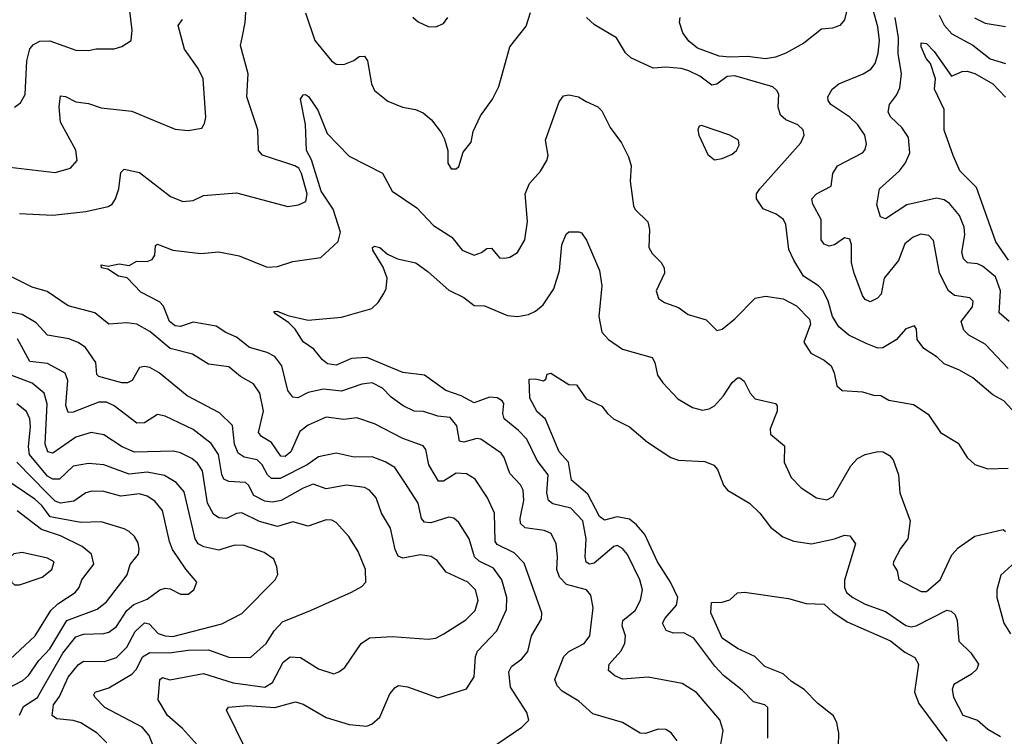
# Model space of a CAD drawing. Extents: x 1308313 to 1441400, y 959662 to 1036319.
# Tile 604 of 656: x 1380796 to 1384650, y 994552 to 997356. Entities that reach past the tile are written whole.
import ezdxf

# ---------------------------------------------------------------- set-up
doc = ezdxf.new("R2010")
doc.units = 0

msp = doc.modelspace()

# ---------------------------------------------------------------- linework, layer by layer
at = {"layer": '0CON10XD'}
for points in [[(1380775, 997014.4), (1380799.4, 997030.6), (1380816.7, 997063.3), (1380823.8, 997195), (1380835, 997242.5), (1380850.4, 997259.6), (1380875, 997272.1), (1380913.7, 997273.7), (1381015, 997237.8), (1381065.8, 997235.8), (1381095, 997242.2), (1381165, 997242.2), (1381195, 997252.2), (1381231.9, 997275), (1381236.5, 997315), (1381221.1, 997435)], [(1380795, 996598.1), (1380925, 996591.9), (1381055, 996606.2), (1381142, 996625), (1381157.8, 996635), (1381171.2, 996655), (1381184, 996695), (1381191.1, 996758.9), (1381205, 996771.4), (1381265, 996758.1), (1381385.8, 996665), (1381435, 996645.5), (1381475, 996648.6), (1381515, 996668.9), (1381645, 996679.4), (1381845, 996625.4), (1381887.6, 996632.4), (1381915.7, 996645), (1381921.2, 996675), (1381899.4, 996755), (1381888.1, 996775), (1381873.1, 996785), (1381746.7, 996826.8), (1381730, 996845), (1381728.1, 996925), (1381685.3, 997055), (1381689.6, 997145), (1381660.6, 997255), (1381667.6, 997292.4), (1381678.5, 997345), (1381684.5, 997445)], [(1381915, 997383.8), (1381951.5, 997275), (1382016.9, 997195), (1382035, 997182.5), (1382065, 997181.5), (1382103.5, 997196.5), (1382125, 997212), (1382145, 997213.8), (1382157.1, 997195), (1382173.1, 997105), (1382185, 997078.8), (1382237.3, 997037.3), (1382294.3, 997014.3), (1382345, 997005.7), (1382375, 996991.4), (1382408, 996965), (1382446.2, 996915), (1382458.8, 996888.8), (1382472, 996845), (1382472, 996795), (1382485, 996773.3), (1382505, 996773.3), (1382515, 996782.5), (1382532.3, 996837.7), (1382563, 996877), (1382571.5, 996918.5), (1382599.8, 996980.2), (1382647.1, 997045), (1382671.9, 997095), (1382715, 997250), (1382778.3, 997331.7), (1382795.8, 997385)], [(1384039.2, 997415), (1384024.7, 997355.3), (1384006.7, 997333.3), (1383977.1, 997322.9), (1383935, 997318.8), (1383865.3, 997265), (1383795, 997225.6), (1383755, 997209.5), (1383715, 997202.7), (1383645, 997212.1), (1383575, 997209.3), (1383534.1, 997214.1), (1383449.2, 997245), (1383415, 997272.5), (1383392, 997305), (1383378.8, 997345), (1383381.2, 997365)], [(1384665, 995992), (1384575, 996086.2), (1384511.5, 996121.5), (1384491.3, 996141.3), (1384481.5, 996175), (1384525, 996232.9), (1384527.5, 996255), (1384515, 996268.2), (1384455, 996277.5), (1384431.1, 996295), (1384395.8, 996365), (1384372.7, 996492.7), (1384355, 996512.2), (1384323.3, 996516.7), (1384292.9, 996505), (1384260.9, 996479.1), (1384235.3, 996414.7), (1384179.2, 996345), (1384167.6, 996282.4), (1384153.2, 996266.8), (1384125, 996252.5), (1384105, 996261.4), (1384095, 996277.5), (1384062.1, 996365), (1384052.1, 996405), (1384051.5, 996475), (1384045, 996497.5), (1384025, 996503.5), (1383985, 996475.4), (1383965, 996470.4), (1383945, 996477.8), (1383932.9, 996495), (1383932.6, 996575), (1383900.4, 996635), (1383897.1, 996655), (1383915, 996675.4), (1383972.5, 996705), (1383979.4, 996755), (1383996.9, 996785), (1384094.6, 996835.4), (1384104.5, 996845.5), (1384110.3, 996869.7), (1384104.6, 996905), (1384076.8, 996945), (1384045, 996975.4), (1383970.5, 997025), (1383960.2, 997040.2), (1383959.1, 997055), (1383976.5, 997085), (1384002.2, 997105), (1384097.5, 997145), (1384127.7, 997162.3), (1384144.7, 997185.3), (1384156.6, 997225), (1384161.4, 997275), (1384155, 997328.8), (1384135, 997399.2)], [(1380735, 996781.9), (1380935, 996758.2), (1380995, 996775.7), (1381021.4, 996805), (1381015, 996845.8), (1380956.1, 996955), (1380950, 997015), (1380955, 997058), (1380975, 997055.5), (1381015, 997034.5), (1381065, 997028.6), (1381115, 997011.1), (1381235, 996997.9), (1381322, 996962), (1381405, 996928.6), (1381455, 996922.9), (1381508.2, 996931.8), (1381519.6, 996950.4), (1381524.5, 996975), (1381514.4, 997125), (1381494.4, 997165), (1381441.5, 997241.5), (1381415.6, 997334.4), (1381432.6, 997357.4)], [(1382335, 997366), (1382355, 997347.5), (1382395, 997329.2), (1382425, 997328.8), (1382455, 997341.2), (1382472, 997365)], [(1384695, 995814.6), (1384648.5, 995865), (1384605, 995888.8), (1384526.9, 995955), (1384475, 995985.5), (1384415, 996010), (1384386.6, 996036.6), (1384335, 996070), (1384308.9, 996105), (1384305.9, 996145.9), (1384298, 996158), (1384265, 996147.1), (1384226.3, 996103.7), (1384175, 996072.3), (1384155, 996070.8), (1384109.5, 996089.5), (1384041.6, 996121.6), (1384002.2, 996155), (1383978.1, 996195), (1383960.6, 996255), (1383941.4, 996295), (1383922.5, 996315), (1383863.5, 996353.5), (1383825.7, 996415.7), (1383807.1, 996457.1), (1383794.6, 996555), (1383785.5, 996575), (1383757.1, 996595), (1383706, 996616), (1383680, 996655), (1383680, 996675), (1383692.5, 996695), (1383853.6, 996875), (1383866.7, 996905), (1383863.3, 996925), (1383841.4, 996945), (1383794.3, 996965), (1383773.5, 996983.5), (1383764.6, 997014.6), (1383766.9, 997065), (1383760, 997080), (1383743.8, 997093.8), (1383595, 997137), (1383565, 997134.2), (1383525, 997104.5), (1383505, 997100.8), (1383457.9, 997135), (1383415, 997155.8), (1383385, 997165.3), (1383325, 997171.3), (1383275, 997166.8), (1383187.6, 997207.6), (1383167, 997227), (1383131.5, 997285), (1383046.4, 997336.4), (1383014.1, 997365)], [(1384668.5, 996175), (1384630, 996210), (1384635.6, 996295), (1384615, 996350), (1384565, 996392.7), (1384545, 996401.1), (1384506.2, 996405), (1384490.6, 996420.6), (1384484.2, 996445), (1384495.3, 996515), (1384493.5, 996545), (1384475, 996590), (1384435, 996637.5), (1384415, 996651.5), (1384385, 996658.5), (1384268, 996632), (1384185, 996577.1), (1384165.6, 996585.6), (1384151.5, 996631.5), (1384161.9, 996695), (1384240, 996765), (1384263.3, 996796.7), (1384279.6, 996835), (1384274.7, 996895), (1384248.5, 996935), (1384205.5, 996975), (1384195.6, 996995), (1384200.6, 997025), (1384228.3, 997061.7), (1384240.7, 997089.3), (1384248.1, 997145), (1384233.9, 997223.9), (1384236.1, 997285), (1384222.7, 997365)], [(1384394.6, 997374.6), (1384414.9, 997334.9), (1384445, 997300.7), (1384526.3, 997256.3), (1384595, 997203.9), (1384655, 997184.7)], [(1384533.9, 997363.9), (1384575, 997342.7), (1384655, 997330)], [(1384666.6, 996415), (1384617.2, 996487.2), (1384540.5, 996700.5), (1384475.7, 996765), (1384450, 996825), (1384414.5, 996924.5), (1384414.3, 997005), (1384376.2, 997085), (1384380.8, 997125), (1384361.2, 997185), (1384344.6, 997205), (1384325, 997250), (1384325, 997266), (1384345, 997262.9), (1384375, 997232.2), (1384443.8, 997135), (1384485, 997154.3), (1384505, 997154.5), (1384535, 997145.3), (1384605.6, 997105), (1384655, 997053.3)], [(1383370, 994535), (1383346.5, 994566.5), (1383325, 994579.4), (1383295, 994580.6), (1383245, 994563.6), (1383225, 994564.6), (1383155, 994606.2), (1383039.8, 994639.8), (1382985, 994689.5), (1382919.2, 994729.2), (1382899.8, 994749.8), (1382890.5, 994775), (1382925.5, 994865), (1382945, 994884.5), (1383005, 994915.5), (1383027.3, 994945), (1383040.4, 995055), (1383032, 995105), (1383015, 995125.6), (1382936.6, 995146.6), (1382908.2, 995175), (1382898.9, 995205), (1382901.6, 995255), (1382895.3, 995305), (1382876.1, 995346.1), (1382848.2, 995358.2), (1382775, 995368.7), (1382756.2, 995385), (1382754.7, 995405), (1382769.2, 995475), (1382767.2, 995515), (1382756.2, 995536.2), (1382715, 995580.6), (1382692.9, 995642.9), (1382680.8, 995660.8), (1382601.2, 995715), (1382585, 995717.2), (1382535, 995702.9), (1382517.3, 995707.3), (1382507.3, 995767.3), (1382480.5, 995800.5), (1382432.5, 995805), (1382377, 995823), (1382340, 995825), (1382297.5, 995845), (1382249.9, 995879.9), (1382216.4, 995915), (1382175, 995935.2), (1382135, 995930.7), (1382055, 995902.4), (1381985, 995910.8), (1381925, 995898.1), (1381885, 995876.7), (1381865, 995879.5), (1381845.9, 995905.9), (1381822.4, 996002.4), (1381795, 996038.4), (1381765, 996054.1), (1381695, 996073.9), (1381645, 996114.7), (1381602.9, 996132.9), (1381565, 996157.9), (1381475, 996172.7), (1381425, 996155.6), (1381405, 996158.1), (1381382.5, 996175), (1381358.1, 996235), (1381342.7, 996252.7), (1381269.9, 996289.9), (1381216.9, 996346.9), (1381182.7, 996352.7), (1381140.5, 996380.5), (1381116.7, 996385), (1381115, 996396.8), (1381142.3, 996392.3), (1381185, 996401.2), (1381225, 996394.5), (1381255, 996411.2), (1381295, 996410), (1381315, 996418.6), (1381324.6, 996435.4), (1381327.6, 996472.4), (1381335, 996478.5), (1381395.6, 996454.4), (1381505, 996441.8), (1381575, 996447.9), (1381655, 996432.7), (1381765, 996388.2), (1381805, 996390.8), (1381865, 996410.5), (1381975, 996426.2), (1382041.9, 996488.1), (1382051.2, 996525), (1382022.4, 996615), (1381976.4, 996685), (1381938.3, 996808.3), (1381917.9, 996845), (1381914.2, 996945.8), (1381894.6, 997045), (1381905, 997061.9), (1381915, 997063.3), (1381925.8, 997055.8), (1381962.8, 997002.8), (1381998.8, 996911.2), (1382085, 996822.5), (1382215.5, 996755.5), (1382254.4, 996685), (1382350.9, 996620.9), (1382415, 996551.5), (1382487.1, 996505), (1382528, 996455), (1382575, 996434.5), (1382603.8, 996445), (1382625, 996460.8), (1382643, 996463), (1382674.2, 996425), (1382695, 996423.1), (1382715, 996427.5), (1382745, 996445.8), (1382772.5, 996495), (1382783.8, 996566.2), (1382774.4, 996675), (1382791.9, 996715), (1382835, 996763.3), (1382859.1, 996805), (1382864.6, 996825.4), (1382854.4, 996885), (1382908, 997035), (1382925, 997058.8), (1382945, 997062.5), (1382983.3, 997055), (1383013.3, 997036.7), (1383058.8, 997015), (1383075, 997000), (1383106.7, 996935), (1383151.9, 996875), (1383179.3, 996819.3), (1383189.4, 996785), (1383185.7, 996725), (1383197.9, 996627.9), (1383205, 996614), (1383254.4, 996565), (1383260.5, 996535), (1383258.6, 996465), (1383271.1, 996441.1), (1383307, 996407), (1383318.6, 996385), (1383319.4, 996365), (1383287.1, 996295), (1383296, 996265), (1383319.3, 996249.3), (1383375, 996230), (1383412.8, 996202.8), (1383482.4, 996182.4), (1383525, 996140), (1383545, 996145.8), (1383595, 996185.6), (1383675, 996266.5), (1383715, 996274.4), (1383785, 996263.9), (1383836.4, 996236.4), (1383887.1, 996185), (1383890.8, 996165), (1383865.8, 996095), (1383892.2, 996052.2), (1383944.4, 996024.4), (1383971.9, 996001.9), (1383984.2, 995975), (1383994.3, 995924.3), (1384015, 995906.2), (1384095, 995900.8), (1384137.9, 995887.9), (1384166.4, 995886.4), (1384198.1, 995868.1), (1384295, 995850.6), (1384352.6, 995812.6), (1384400.7, 995740.7), (1384469.8, 995699.8), (1384505, 995643.8), (1384535, 995616), (1384585, 995599.4), (1384665, 995601.4)], [(1383515, 996807.5), (1383545, 996813.8), (1383585, 996830.8), (1383601.2, 996845), (1383612, 996865), (1383610, 996885), (1383575, 996904), (1383465, 996942.5), (1383455, 996940), (1383450, 996925), (1383453.8, 996905), (1383489.3, 996829.3), (1383515, 996807.5)], [(1382749, 995749), (1382691.8, 995795), (1382686.5, 995815), (1382690.3, 995855), (1382685, 995865.3), (1382665, 995876.8), (1382635, 995879.7), (1382575, 995856.9), (1382524.1, 995884.1), (1382463.9, 995905), (1382380, 995965), (1382295, 995975.7), (1382155, 996034.6), (1382095, 996031.1), (1382035, 996004.6), (1382000.1, 996010.1), (1381980.6, 996025), (1381947.7, 996067.7), (1381905, 996096.2), (1381874.4, 996145), (1381850, 996170), (1381796.7, 996205), (1381790, 996215), (1381804.3, 996215.7), (1381845, 996199.5), (1381925, 996181.1), (1382055, 996192), (1382173.8, 996226.2), (1382199.6, 996250.4), (1382221.4, 996285), (1382230.6, 996305), (1382233.8, 996345), (1382218.1, 996388.1), (1382177.9, 996455), (1382177.5, 996465), (1382185, 996470.6), (1382205, 996464.5), (1382235, 996439.4), (1382275, 996421.1), (1382346, 996405), (1382395, 996369.4), (1382475, 996297.5), (1382535, 996270), (1382575, 996238.6), (1382615, 996237.3), (1382705, 996199.6), (1382745, 996195.4), (1382787.1, 996202.9), (1382815, 996215.4), (1382845, 996240.9), (1382887, 996303), (1382909.1, 996375), (1382917.8, 996475), (1382935, 996517.5), (1382945, 996526.7), (1382985, 996526.7), (1382995, 996522.5), (1383014.2, 996494.2), (1383065.7, 996375), (1383074.4, 996315), (1383062.9, 996195), (1383075, 996134), (1383100, 996105), (1383155, 996066.7), (1383271.2, 996035), (1383281.9, 996015), (1383292.5, 995965), (1383313.3, 995935), (1383372.6, 995872.6), (1383428.9, 995838.9), (1383468.3, 995828.3), (1383495, 995833.3), (1383515, 995845.6), (1383551.1, 995885), (1383585, 995937.1), (1383605.7, 995955.7), (1383615, 995955.7), (1383631.5, 995941.5), (1383654.7, 995894.7), (1383675, 995873.3), (1383753.8, 995855), (1383760.8, 995845), (1383760.6, 995825), (1383733.1, 995755), (1383734.2, 995735), (1383789.1, 995689.1), (1383788.6, 995625), (1383815.7, 995565), (1383854.2, 995525), (1383915.4, 995485.4), (1383955, 995477.8), (1383979.8, 995490.2), (1384049.6, 995610.4), (1384075, 995640), (1384105, 995654.5), (1384155, 995666.4), (1384175.4, 995665.4), (1384201.1, 995651.1), (1384214.6, 995634.6), (1384235.6, 995575), (1384240.5, 995505), (1384281.5, 995395), (1384272.5, 995325), (1384243.3, 995286.7), (1384215.7, 995235), (1384214.3, 995225), (1384230, 995200), (1384237.1, 995165), (1384325, 995118.5), (1384345, 995119.4), (1384398.5, 995165), (1384445, 995262.9), (1384469.6, 995290.4), (1384534.7, 995335.3), (1384645, 995361.2), (1384655, 995353.3)], [(1382627.1, 995485), (1382578.4, 995558.4), (1382545, 995578.9), (1382505, 995581.8), (1382455, 995551.1), (1382435, 995550.5), (1382396.9, 995615), (1382386.2, 995675), (1382375, 995688.9), (1382295, 995717.5), (1382185, 995775.4), (1382115, 995798.2), (1382065, 995791.6), (1381995, 995801.1), (1381925, 995770.4), (1381892.3, 995745), (1381856.9, 995665), (1381835, 995647.8), (1381818.4, 995648.4), (1381781.9, 995701.9), (1381742.7, 995725), (1381731, 995741), (1381750.6, 995825), (1381736.2, 995895), (1381711.1, 995931.1), (1381659.7, 995959.7), (1381615, 995998.5), (1381535, 996008.9), (1381471.9, 996048.1), (1381385, 996070.5), (1381305, 996136.9), (1381255, 996164.7), (1381215, 996170.7), (1381144.7, 996164.7), (1381089.8, 996209.8), (1380985, 996237.3), (1380903, 996293), (1380845, 996310.4), (1380685, 996388.5)], [(1381680.9, 994500.9), (1381605.5, 994655), (1381612.9, 994667.1), (1381687, 994673), (1381795, 994665.6), (1381875, 994687.5), (1381905, 994678.8), (1381995, 994625.9), (1382055, 994607.6), (1382085, 994598.4), (1382155, 994592.5), (1382175, 994601.1), (1382205, 994627.1), (1382245, 994718), (1382265, 994743.8), (1382278.8, 994751.2), (1382314.1, 994745.9), (1382433.5, 994703.5), (1382545, 994737.8), (1382575.4, 994784.6), (1382580, 994865), (1382587.9, 994885), (1382663.1, 994965), (1382701.5, 995048.5), (1382702.7, 995095), (1382682.6, 995165), (1382650, 995210), (1382595, 995237.4), (1382575.9, 995255), (1382555.2, 995325.2), (1382515, 995389.4), (1382495, 995405.6), (1382475, 995409.5), (1382405, 995387.6), (1382380, 995390), (1382369.3, 995405), (1382355.2, 995465.2), (1382303.3, 995545), (1382263.8, 995603.8), (1382227, 995627), (1382175, 995645.8), (1382105, 995645.3), (1382035, 995660.7), (1381965, 995646.1), (1381920.5, 995615), (1381815, 995560.9), (1381781.8, 995561.8), (1381765.3, 995575), (1381745, 995614.6), (1381725, 995634.1), (1381674.2, 995645), (1381650.5, 995660.5), (1381636.3, 995695), (1381628.4, 995768.4), (1381577.6, 995817.6), (1381451.5, 995885), (1381341.5, 995975), (1381305, 995995.4), (1381285, 995999.5), (1381265, 995995.6), (1381236.7, 995945), (1381217.5, 995935), (1381195, 995935.4), (1381105, 995960), (1381098.2, 995968.2), (1381093.3, 996015), (1381053.5, 996073.5), (1381025, 996094), (1380988, 996108), (1380905, 996122.1), (1380860.8, 996170.8), (1380805, 996203.3), (1380725, 996219.5)], [(1381503.1, 994505), (1381432.6, 994582.6), (1381375, 994634.4), (1381337.5, 994695), (1381344.3, 994775), (1381355, 994782), (1381383.6, 994773.6), (1381515, 994798.7), (1381632, 994762), (1381755, 994744.4), (1381785, 994763.1), (1381827, 994843), (1381855, 994863.1), (1381895, 994860.5), (1381965, 994817.1), (1382025, 994797.5), (1382045, 994804.2), (1382068.2, 994821.8), (1382132.9, 994915), (1382165, 994937.5), (1382253.6, 994943.6), (1382395, 994932.2), (1382425, 994936.9), (1382456.6, 994953.4), (1382542.4, 995007.6), (1382579.2, 995045), (1382590.4, 995085), (1382580.4, 995125), (1382549.4, 995155), (1382465, 995194.4), (1382430.5, 995240.5), (1382406.6, 995256.6), (1382365, 995262), (1382295, 995249.1), (1382276.7, 995256.7), (1382265, 995283.8), (1382247.3, 995367.3), (1382212.3, 995425), (1382190.9, 995485), (1382165.5, 995515), (1382145, 995526.4), (1382074.7, 995535.3), (1381995, 995520.4), (1381945, 995539.4), (1381905, 995523.6), (1381818.9, 995475), (1381785, 995469.1), (1381755, 995472.5), (1381712.7, 995495), (1381691.4, 995535), (1381679.2, 995545), (1381615, 995549.1), (1381595, 995558.5), (1381586.7, 995576.7), (1381574.5, 995654.5), (1381545, 995698.5), (1381475, 995753.5), (1381365, 995804.6), (1381335, 995812.2), (1381285, 995779.6), (1381255, 995778), (1381166.2, 995845), (1381135, 995860), (1381105, 995859.5), (1381005, 995820.8), (1380985, 995820), (1380976.8, 995846.8), (1380984, 995945), (1380973.2, 995973.2), (1380905, 996010.6), (1380835, 996018.8), (1380787.4, 996107.4)], [(1381317.9, 994515), (1381302.7, 994555), (1381275, 994588.2), (1381128.5, 994665), (1381090, 994705), (1381085.7, 994715), (1381091.4, 994725), (1381145, 994742.2), (1381234.3, 994795.7), (1381253.7, 994815), (1381276.3, 994863.7), (1381305, 994880.8), (1381380.4, 994879.6), (1381455, 994889.5), (1381535, 994890.8), (1381615, 994862.1), (1381699.4, 994860.6), (1381761.2, 994915), (1381792.1, 994965), (1381825, 995000), (1381934, 995045), (1382095, 995117.1), (1382135, 995139.2), (1382150.8, 995155), (1382150, 995205), (1382120.6, 995275), (1382084, 995334), (1382035, 995388.9), (1382017.8, 995397.8), (1381995, 995399.8), (1381925, 995374.7), (1381865, 995392.1), (1381805, 995373), (1381735, 995392.5), (1381665, 995426.4), (1381645, 995424), (1381605, 995404.7), (1381575, 995406.9), (1381555, 995421.8), (1381531, 995465), (1381511.2, 995591.2), (1381491.3, 995621.3), (1381470.1, 995640.1), (1381425, 995661.9), (1381398, 995668), (1381245, 995664.8), (1381196.5, 995685), (1381125, 995732.5), (1381075, 995740.9), (1381015, 995722.6), (1380925, 995660.9), (1380906.2, 995666.2), (1380895.2, 995695.2), (1380903, 995853), (1380891.6, 995895), (1380845, 995933.6), (1380765, 995964.7)], [(1383724.4, 994545), (1383723.8, 994665), (1383712.5, 994675), (1383667.7, 994687.7), (1383623.4, 994733.4), (1383551, 994791), (1383516.7, 994826.7), (1383435, 994936.2), (1383395, 994957.8), (1383355.4, 994955.4), (1383325.9, 994965.9), (1383312.5, 994995), (1383322, 995015), (1383366.3, 995065), (1383372.4, 995095), (1383343.1, 995155), (1383292.5, 995235), (1383242.3, 995342.3), (1383210.3, 995380.3), (1383182.4, 995402.4), (1383135, 995410.8), (1383085, 995398.5), (1383065, 995412.9), (1383019.6, 995499.6), (1382956.4, 995555), (1382943.8, 995625), (1382907.1, 995665), (1382853.6, 995793.6), (1382822, 995822), (1382792.9, 995875), (1382790.7, 995949.3), (1382815, 995950.8), (1382846.7, 995943.3), (1382855, 995950), (1382860.7, 995969.3), (1382875, 995973.3), (1382945, 995928.8), (1382975, 995927.5), (1383012.8, 995872.8), (1383074.1, 995844.1), (1383096.7, 995815), (1383120, 995795), (1383183, 995763), (1383253.1, 995703.1), (1383345, 995643.3), (1383375, 995633.5), (1383477.4, 995627.4), (1383513, 995613), (1383526.8, 995596.8), (1383551.4, 995535), (1383566, 995515), (1383652.9, 995465), (1383693.1, 995425), (1383735, 995370.8), (1383783.6, 995333.6), (1383826.3, 995316.3), (1383895, 995306.2), (1383985, 995325.3), (1384025, 995340), (1384045, 995337.5), (1384066.9, 995305), (1384025, 995163.3), (1384024.1, 995135), (1384032.5, 995115), (1384056.7, 995095), (1384105, 995069.7), (1384185, 995040.6), (1384265, 994986.3), (1384285, 994981.1), (1384305.5, 994984.5)], [(1381136.9, 994526.9), (1381098.9, 994565), (1381035, 994604.6), (1381004.7, 994614.7), (1380941.4, 994621.4), (1380923.4, 994633.4), (1380927.8, 994675), (1380951.6, 994708.4), (1380985.7, 994784.3), (1381025, 994832.1), (1381045, 994846), (1381127.5, 994845), (1381175, 994860.6), (1381215, 994901.8), (1381247.6, 994962.4), (1381285, 994996.2), (1381302, 994992), (1381338.5, 994955), (1381365, 994945.2), (1381395, 994943.6), (1381587.4, 994992.6), (1381665, 995033.5), (1381795.7, 995165), (1381806, 995185), (1381802.9, 995215), (1381790, 995245), (1381752.3, 995272.3), (1381675, 995298.9), (1381639.3, 995300.7), (1381620, 995295), (1381575, 995281.4), (1381516.4, 995293.6), (1381495, 995305.3), (1381483, 995325), (1381439, 995509), (1381407.9, 995545), (1381362.5, 995572.5), (1381295, 995585.6), (1381225, 995578.8), (1381125, 995615.3), (1381065, 995620), (1381005, 995609.3), (1380951.7, 995558.3), (1380925, 995558.5), (1380905, 995570.4), (1380834.2, 995655), (1380830.2, 995685), (1380838.6, 995765), (1380835.2, 995795.2), (1380823, 995823), (1380785, 995853.2)], [(1383530.7, 994465), (1383549.6, 994575), (1383536.8, 994616.8), (1383445, 994723.8), (1383388.9, 994758.9), (1383255.6, 994784.4), (1383155, 994776.4), (1383125, 994789.5), (1383100.2, 994810.2), (1383103.6, 994835), (1383149.3, 994885), (1383164.2, 994915), (1383166.8, 994945), (1383154.2, 994985), (1383156.2, 995005), (1383205.5, 995045), (1383225.4, 995085), (1383233.2, 995125), (1383222.7, 995165), (1383175, 995264.4), (1383155, 995287.3), (1383135, 995299.5), (1383121.4, 995295), (1383045, 995230.3), (1383026.1, 995226.1), (1383013.8, 995233.8), (1383008.9, 995255), (1383013.3, 995325), (1383000.2, 995395), (1382953.1, 995445), (1382882.4, 995462.4), (1382865.6, 995475.6), (1382859, 995505), (1382865, 995575.6), (1382821.2, 995631.2), (1382780.5, 995715), (1382749, 995749)], [(1380883.6, 994736.4), (1380965, 994877.3), (1381015, 994941.3), (1381045, 994952.5), (1381125, 994954.7), (1381145, 994960.3), (1381175, 994982.7), (1381214.9, 995045.1), (1381242.3, 995067.7), (1381295, 995088.8), (1381345, 995125.4), (1381365, 995132.5), (1381385, 995130), (1381425, 995108.1), (1381455, 995108.6), (1381478, 995125), (1381489.2, 995155), (1381446.2, 995206.2), (1381394, 995284), (1381381.7, 995315), (1381355, 995435.6), (1381325, 995472.1), (1381295, 995492.7), (1381265, 995501.2), (1381191.8, 995491.8), (1381125, 995510.3), (1381078.3, 995511.7), (1381054.4, 995505.6), (1381007.4, 995472.6), (1380955, 995464.6), (1380935, 995472.4), (1380903.9, 995503.9), (1380784.8, 995625)], [(1380735, 994733.1), (1380808.6, 994771.4), (1380830.1, 994789.9), (1380871.1, 994848.9), (1380913.6, 994895), (1380979.7, 995005), (1381099.5, 995050.5), (1381135, 995078.9), (1381215.9, 995184.1), (1381227.9, 995225), (1381260.4, 995265), (1381263.8, 995285), (1381259.1, 995309.1), (1381245, 995334.3), (1381225, 995354.4), (1381204.7, 995364.7), (1381115, 995391.8), (1381035, 995389), (1380915, 995411), (1380882.7, 995455), (1380855, 995480.9), (1380699.2, 995585)], [(1382635, 994502.2), (1382761.4, 994588.6), (1382788.8, 994615), (1382780.6, 994645), (1382716.7, 994745), (1382710.7, 994805), (1382720.5, 994825), (1382761.5, 994855), (1382785, 994884.3), (1382799.6, 994945), (1382838.1, 995011.9), (1382839.1, 995035), (1382770.1, 995230.1), (1382731, 995271), (1382665, 995303.1), (1382656.4, 995315), (1382654.1, 995425), (1382627.1, 995485)], [(1380757.6, 994852.4), (1380856.4, 994945), (1380918.3, 995045), (1380945, 995070.2), (1381013.6, 995115), (1381028.8, 995135), (1381039.6, 995165), (1381086.1, 995226.1), (1381076.4, 995265), (1381040.5, 995295), (1380955, 995336.7), (1380881.1, 995361.1), (1380785.6, 995435)], [(1380795, 995144.6), (1380884.4, 995175), (1380921.4, 995205), (1380931.2, 995235), (1380905, 995249.4), (1380805, 995271.4), (1380773, 995267), (1380760, 995255), (1380754.2, 995235), (1380764.3, 995155), (1380775.6, 995145.6), (1380795, 995144.6)], [(1384693.3, 995235), (1384636.9, 995183.1), (1384620.4, 995125), (1384620.4, 995095), (1384648.1, 994995), (1384674, 994954)], [(1384001.4, 994515), (1384001.9, 994565), (1383994.4, 994605), (1383982, 994632), (1383920.2, 994680.2), (1383866.9, 994735), (1383816.7, 994766.7), (1383785, 994796.5), (1383712, 994825), (1383674, 994865), (1383605, 994896.2), (1383545, 994937.1), (1383501.2, 995035), (1383503.8, 995076.2), (1383545, 995076.7), (1383575, 995086.7), (1383605, 995114), (1383633.2, 995116.8), (1383805, 995091.8), (1383875, 995071.8), (1383945, 995069.6), (1383978.4, 995038.4), (1384035, 995000.7), (1384205, 994925.8), (1384261.1, 994881.1), (1384300.4, 994860.4), (1384314.4, 994835), (1384297.9, 994725), (1384315, 994680.4), (1384425, 994533.6)], [(1384305.5, 994984.5), (1384425, 995045.4), (1384441.9, 995041.9), (1384457.3, 995027.3), (1384466.1, 995005), (1384472.1, 994925), (1384519.5, 994879.5), (1384548.8, 994835), (1384542, 994815), (1384521.4, 994795), (1384452.9, 994755), (1384445.6, 994735), (1384451.5, 994705), (1384487.8, 994635), (1384545.4, 994615.4), (1384585, 994580.8), (1384635, 994552)], [(1380794.8, 994635.2), (1380810.7, 994669.3), (1380865, 994703.8), (1380883.6, 994736.4)]]:
    msp.add_lwpolyline(points, dxfattribs=at)

doc.saveas('drawing.dxf')
